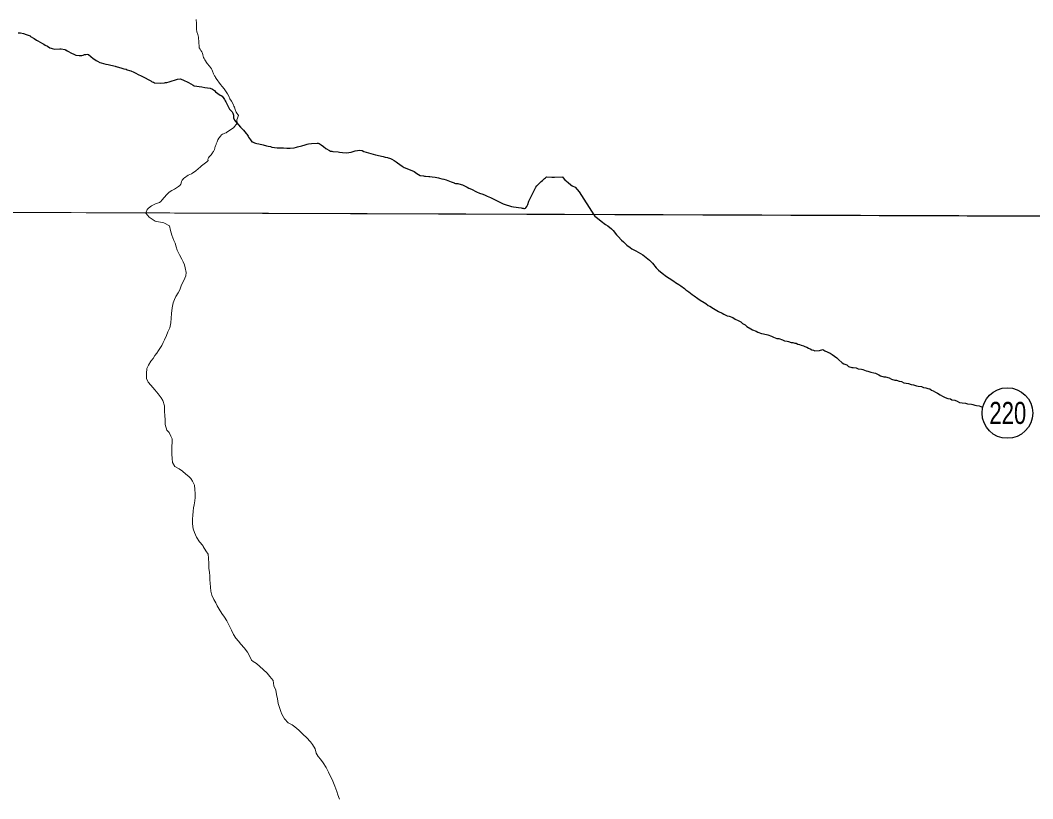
# Model space of a CAD drawing. Extents: x 553962 to 842807, y 8883888 to 9032388.
# Drawn here: x 592343 to 595557, y 8908084 to 8910557 of the extents above; entities that cross this region are included whole.
import ezdxf
from ezdxf.enums import TextEntityAlignment as Align

# ---------------------------------------------------------------- set-up
doc = ezdxf.new("R2010")
doc.units = 0
doc.header["$LTSCALE"] = 200
doc.layers.add('6', color=7, linetype='Continuous', lineweight=13)

msp = doc.modelspace()

# ---------------------------------------------------------------- linework, layer by layer
at = {"layer": '6'}
msp.add_line((574653.9, 8910009.3), (626625.7, 8909822.1), dxfattribs=at)
for points in [[(592901.4, 8910558.8), (592901.9, 8910545.9), (592901.7, 8910528.6), (592902.9, 8910520.1), (592906.2, 8910511.7), (592908.7, 8910503.3), (592908.6, 8910499), (592909.8, 8910490.3), (592910, 8910481.9), (592910.6, 8910477.6), (592910.5, 8910473.3), (592911.1, 8910469.2), (592911.9, 8910467.9), (592912.4, 8910466.2), (592913.2, 8910465.7), (592913.5, 8910464.9), (592914.1, 8910464.3), (592914.6, 8910463), (592914.6, 8910463)], [(592901.4, 8910558.8), (592901.9, 8910545.9), (592901.7, 8910528.6), (592902.9, 8910520.1), (592906.2, 8910511.7), (592908.7, 8910503.3), (592908.6, 8910499), (592909.8, 8910490.3), (592910, 8910481.9), (592910.6, 8910477.6), (592910.5, 8910473.3), (592911.1, 8910469.2), (592911.9, 8910467.9), (592912.4, 8910466.2), (592913.2, 8910465.7), (592913.5, 8910464.9), (592914.1, 8910464.3), (592914.6, 8910463), (592914.6, 8910463)], [(592914.6, 8910463), (592915.4, 8910462.3), (592916.1, 8910460.3), (592918.7, 8910456), (592920.7, 8910451.9), (592922.6, 8910447.1), (592924.7, 8910438.7), (592926.3, 8910434.8), (592928.6, 8910430.4), (592936.2, 8910419.6), (592943.9, 8910410.6), (592949.8, 8910401.8), (592952, 8910397.9), (592953.5, 8910394.6), (592956.4, 8910386.7), (592959.2, 8910380.4), (592961.5, 8910377.9), (592961.8, 8910376.4), (592962.9, 8910374.8), (592964.8, 8910371.1), (592978.6, 8910352.2), (592983.7, 8910346.6), (592990.1, 8910338.8), (593000.6, 8910322.5), (593004.8, 8910315), (593008.5, 8910307.3), (593013.4, 8910299.5), (593019.4, 8910288), (593020.8, 8910284), (593022.5, 8910280.1), (593024.6, 8910273.2), (593027.6, 8910264.8), (593035.4, 8910254.4), (593030.7, 8910240.7), (593030.9, 8910230.2), (593020.1, 8910215.3), (592998.5, 8910201.7), (592997.4, 8910200.2), (592996.1, 8910199.2), (592992.6, 8910198.2), (592989.5, 8910197.1), (592988, 8910196.2), (592985.1, 8910195), (592981.8, 8910193.1), (592977.9, 8910188.9), (592974.2, 8910183.6), (592974, 8910182.8), (592973, 8910182.1), (592970.3, 8910177.3), (592968.2, 8910170.4), (592964.9, 8910164), (592964.4, 8910161.9), (592963.2, 8910159.9), (592962.2, 8910157.6), (592961.4, 8910154.6), (592960.4, 8910152.4), (592960.1, 8910150), (592958.9, 8910146.6), (592955.8, 8910140.3), (592954.4, 8910138.1), (592953.5, 8910135.8), (592948.4, 8910129), (592942.4, 8910123.1), (592939.8, 8910119.4), (592938, 8910115.1), (592938.7, 8910111.5), (592933.6, 8910105.6), (592931.8, 8910104.5), (592931.2, 8910103.5), (592922.2, 8910097.5), (592918.4, 8910094), (592914.6, 8910091.5), (592900.2, 8910078.7), (592890, 8910070.6), (592886.7, 8910068.4), (592875.2, 8910064.1), (592864.2, 8910056.5), (592861.2, 8910054.1), (592858.4, 8910051.3), (592856.3, 8910048.5), (592854.8, 8910044.2), (592853.8, 8910039.6), (592852, 8910035.6), (592849, 8910032.1), (592845.4, 8910028.7), (592832.4, 8910019.7), (592824.2, 8910015.7), (592815.9, 8910010.6), (592813, 8910008.1), (592806.8, 8910001.8), (592800.1, 8909994.6), (592792.6, 8909985.4), (592788.8, 8909981.5), (592784.8, 8909978), (592781.2, 8909976.4), (592771.7, 8909973.2), (592759.7, 8909967.1), (592755.4, 8909964.5), (592748.5, 8909959.2), (592745.1, 8909955.2), (592741.7, 8909944.4)], [(592914.6, 8910463), (592915.4, 8910462.3), (592916.1, 8910460.3), (592918.7, 8910456), (592920.7, 8910451.9), (592922.6, 8910447.1), (592924.7, 8910438.7), (592926.3, 8910434.8), (592928.6, 8910430.4), (592936.2, 8910419.6), (592943.9, 8910410.6), (592949.8, 8910401.8), (592952, 8910397.9), (592953.5, 8910394.6), (592956.4, 8910386.7), (592959.2, 8910380.4), (592961.5, 8910377.9), (592961.8, 8910376.4), (592962.9, 8910374.8), (592964.8, 8910371.1), (592978.6, 8910352.2), (592983.7, 8910346.6), (592990.1, 8910338.8), (593000.6, 8910322.5), (593004.8, 8910315), (593008.5, 8910307.3), (593013.4, 8910299.5), (593019.4, 8910288), (593020.8, 8910284), (593022.5, 8910280.1), (593024.6, 8910273.2), (593027.6, 8910264.8), (593035.4, 8910254.4), (593030.7, 8910240.7), (593030.9, 8910230.2), (593020.1, 8910215.3), (592998.5, 8910201.7), (592997.4, 8910200.2), (592996.1, 8910199.2), (592992.6, 8910198.2), (592989.5, 8910197.1), (592988, 8910196.2), (592985.1, 8910195), (592981.8, 8910193.1), (592977.9, 8910188.9), (592974.2, 8910183.6), (592974, 8910182.8), (592973, 8910182.1), (592970.3, 8910177.3), (592968.2, 8910170.4), (592964.9, 8910164), (592964.4, 8910161.9), (592963.2, 8910159.9), (592962.2, 8910157.6), (592961.4, 8910154.6), (592960.4, 8910152.4), (592960.1, 8910150), (592958.9, 8910146.6), (592955.8, 8910140.3), (592954.4, 8910138.1), (592953.5, 8910135.8), (592948.4, 8910129), (592942.4, 8910123.1), (592939.8, 8910119.4), (592938, 8910115.1), (592938.7, 8910111.5), (592933.6, 8910105.6), (592931.8, 8910104.5), (592931.2, 8910103.5), (592922.2, 8910097.5), (592918.4, 8910094), (592914.6, 8910091.5), (592900.2, 8910078.7), (592890, 8910070.6), (592886.7, 8910068.4), (592875.2, 8910064.1), (592864.2, 8910056.5), (592861.2, 8910054.1), (592858.4, 8910051.3), (592856.3, 8910048.5), (592854.8, 8910044.2), (592853.8, 8910039.6), (592852, 8910035.6), (592849, 8910032.1), (592845.4, 8910028.7), (592832.4, 8910019.7), (592824.2, 8910015.7), (592815.9, 8910010.6), (592813, 8910008.1), (592806.8, 8910001.8), (592800.1, 8909994.6), (592792.6, 8909985.4), (592788.8, 8909981.5), (592784.8, 8909978), (592781.2, 8909976.4), (592771.7, 8909973.2), (592759.7, 8909967.1), (592755.4, 8909964.5), (592748.5, 8909959.2), (592745.1, 8909955.2), (592741.7, 8909944.4)], [(592741.7, 8909944.4), (592752.2, 8909931.2), (592771.1, 8909918.4), (592798.7, 8909913.5), (592816.2, 8909903.9), (592820.1, 8909888.4), (592823.5, 8909874.3), (592829.9, 8909857.3), (592834.4, 8909848.3), (592837.3, 8909836.7), (592840.8, 8909826.2), (592847.7, 8909811.2), (592855.7, 8909798.1), (592859.9, 8909789.4)], [(592741.7, 8909944.4), (592752.2, 8909931.2), (592771.1, 8909918.4), (592798.7, 8909913.5), (592816.2, 8909903.9), (592820.1, 8909888.4), (592823.5, 8909874.3), (592829.9, 8909857.3), (592834.4, 8909848.3), (592837.3, 8909836.7), (592840.8, 8909826.2), (592847.7, 8909811.2), (592855.7, 8909798.1), (592859.9, 8909789.4)], [(592859.9, 8909789.4), (592864.1, 8909780.1), (592866.1, 8909770.8), (592869.2, 8909755.3), (592868.2, 8909745), (592862, 8909730.5), (592854.8, 8909716.1), (592849.2, 8909700.1), (592844.1, 8909691.1), (592836.6, 8909679.1), (592832.5, 8909670.2), (592828.5, 8909658.7), (592824.9, 8909643.7), (592823.3, 8909625.2), (592821.7, 8909610.2), (592821.2, 8909595.4)], [(592859.9, 8909789.4), (592864.1, 8909780.1), (592866.1, 8909770.8), (592869.2, 8909755.3), (592868.2, 8909745), (592862, 8909730.5), (592854.8, 8909716.1), (592849.2, 8909700.1), (592844.1, 8909691.1), (592836.6, 8909679.1), (592832.5, 8909670.2), (592828.5, 8909658.7), (592824.9, 8909643.7), (592823.3, 8909625.2), (592821.7, 8909610.2), (592821.2, 8909595.4)], [(592821.2, 8909595.4), (592817.1, 8909579.7), (592811, 8909567.2), (592807, 8909555.7), (592800.9, 8909542.2), (592796.8, 8909532.8), (592791.8, 8909523.3), (592781.2, 8909508.3), (592776.2, 8909499.8), (592770.1, 8909491.9), (592764.1, 8909482.9), (592757.1, 8909474.4), (592749.5, 8909460.9), (592744.4, 8909450.5), (592743.8, 8909435), (592743.8, 8909419.4), (592748.2, 8909407.4), (592757.2, 8909397.9), (592770.1, 8909383.3), (592780.6, 8909369.7), (592790.5, 8909357.2), (592795.7, 8909348.7)], [(592821.2, 8909595.4), (592817.1, 8909579.7), (592811, 8909567.2), (592807, 8909555.7), (592800.9, 8909542.2), (592796.8, 8909532.8), (592791.8, 8909523.3), (592781.2, 8909508.3), (592776.2, 8909499.8), (592770.1, 8909491.9), (592764.1, 8909482.9), (592757.1, 8909474.4), (592749.5, 8909460.9), (592744.4, 8909450.5), (592743.8, 8909435), (592743.8, 8909419.4), (592748.2, 8909407.4), (592757.2, 8909397.9), (592770.1, 8909383.3), (592780.6, 8909369.7), (592790.5, 8909357.2), (592795.7, 8909348.7)], [(592795.7, 8909348.7), (592800.4, 8909332.1), (592800.8, 8909314.1), (592801.7, 8909301.1), (592803.2, 8909287.1), (592803.1, 8909272.5), (592807.5, 8909255), (592815, 8909247), (592820.4, 8909235.9), (592824.4, 8909226.9), (592824.8, 8909216.4), (592824.3, 8909203.4), (592823.7, 8909188.9), (592823.7, 8909178.9), (592824.6, 8909165.3), (592826, 8909151.8), (592833, 8909139.8), (592846.9, 8909132.5)], [(592795.7, 8909348.7), (592800.4, 8909332.1), (592800.8, 8909314.1), (592801.7, 8909301.1), (592803.2, 8909287.1), (592803.1, 8909272.5), (592807.5, 8909255), (592815, 8909247), (592820.4, 8909235.9), (592824.4, 8909226.9), (592824.8, 8909216.4), (592824.3, 8909203.4), (592823.7, 8909188.9), (592823.7, 8909178.9), (592824.6, 8909165.3), (592826, 8909151.8), (592833, 8909139.8), (592846.9, 8909132.5)], [(592846.9, 8909132.5), (592858, 8909124.6), (592868, 8909114.6), (592878, 8909107.7), (592884.1, 8909100.8), (592889.3, 8909093), (592896.2, 8909079.9), (592897.2, 8909066.4), (592898.1, 8909053.4), (592898.1, 8909040.9), (592896.5, 8909029.9), (592894.4, 8909017.9), (592892.9, 8909007.9), (592891.8, 8908997.9), (592890.3, 8908983.9), (592889.7, 8908972.9), (592889.7, 8908957.4), (592891.1, 8908941.8), (592895.5, 8908929.8), (592902, 8908915.3), (592911.4, 8908900.2), (592921.8, 8908888.7), (592923.7, 8908885.4)], [(592846.9, 8909132.5), (592858, 8909124.6), (592868, 8909114.6), (592878, 8909107.7), (592884.1, 8909100.8), (592889.3, 8909093), (592896.2, 8909079.9), (592897.2, 8909066.4), (592898.1, 8909053.4), (592898.1, 8909040.9), (592896.5, 8909029.9), (592894.4, 8909017.9), (592892.9, 8909007.9), (592891.8, 8908997.9), (592890.3, 8908983.9), (592889.7, 8908972.9), (592889.7, 8908957.4), (592891.1, 8908941.8), (592895.5, 8908929.8), (592902, 8908915.3), (592911.4, 8908900.2), (592921.8, 8908888.7), (592923.7, 8908885.4)], [(592923.7, 8908885.4), (592931.3, 8908872.1), (592938.7, 8908860.6), (592940.2, 8908848), (592941.1, 8908831), (592941.5, 8908817), (592943, 8908803), (592944.4, 8908792.5), (592944.8, 8908779.5), (592945.8, 8908768.9), (592946.7, 8908755.9), (592947.7, 8908743.9), (592951.1, 8908730.9), (592957, 8908717.3), (592963.5, 8908706.3), (592967.5, 8908697.3), (592974.4, 8908686.2), (592982.8, 8908672.7), (592991.3, 8908660.6), (592998.8, 8908649.6), (593006.2, 8908634), (593013.1, 8908620), (593020.1, 8908606.4), (593027, 8908594.4), (593035, 8908584.3), (593042.4, 8908574.8), (593053.4, 8908563.7), (593064.3, 8908549.7), (593071.3, 8908536.1), (593077.2, 8908524.6), (593082.5, 8908520.3), (593092.3, 8908513.4), (593092.3, 8908513.4), (593113.8, 8908494.8), (593126.6, 8908483), (593135.4, 8908472.2), (593145.2, 8908459.5), (593148.2, 8908442.8), (593154.1, 8908429.1), (593156, 8908415.4), (593159, 8908401.7), (593161.6, 8908387), (593164.6, 8908377), (593169.5, 8908361.5), (593173.5, 8908352.4), (593181.4, 8908337.9), (593193.3, 8908325.3), (593206.3, 8908319.2), (593214.3, 8908312.7), (593227.2, 8908302.1), (593241.2, 8908288.1), (593251.7, 8908278.5), (593264.1, 8908264.9), (593270.6, 8908256.9), (593278.5, 8908242.8), (593281.9, 8908228.8), (593288.4, 8908218.2), (593296.1, 8908210), (593304.7, 8908198.3), (593313.4, 8908183.5), (593320.8, 8908168.6), (593327, 8908156.9), (593332.6, 8908145.8), (593337.5, 8908135.2), (593341.8, 8908124.1), (593348, 8908107.4), (593351.1, 8908096.9), (593356.7, 8908083.3)], [(592923.7, 8908885.4), (592931.3, 8908872.1), (592938.7, 8908860.6), (592940.2, 8908848), (592941.1, 8908831), (592941.5, 8908817), (592943, 8908803), (592944.4, 8908792.5), (592944.8, 8908779.5), (592945.8, 8908768.9), (592946.7, 8908755.9), (592947.7, 8908743.9), (592951.1, 8908730.9), (592957, 8908717.3), (592963.5, 8908706.3), (592967.5, 8908697.3), (592974.4, 8908686.2), (592982.8, 8908672.7), (592991.3, 8908660.6), (592998.8, 8908649.6), (593006.2, 8908634), (593013.1, 8908620), (593020.1, 8908606.4), (593027, 8908594.4), (593035, 8908584.3), (593042.4, 8908574.8), (593053.4, 8908563.7), (593064.3, 8908549.7), (593071.3, 8908536.1), (593077.2, 8908524.6), (593082.5, 8908520.3), (593092.3, 8908513.4), (593092.3, 8908513.4), (593113.8, 8908494.8), (593126.6, 8908483), (593135.4, 8908472.2), (593145.2, 8908459.5), (593148.2, 8908442.8), (593154.1, 8908429.1), (593156, 8908415.4), (593159, 8908401.7), (593161.6, 8908387), (593164.6, 8908377), (593169.5, 8908361.5), (593173.5, 8908352.4), (593181.4, 8908337.9), (593193.3, 8908325.3), (593206.3, 8908319.2), (593214.3, 8908312.7), (593227.2, 8908302.1), (593241.2, 8908288.1), (593251.7, 8908278.5), (593264.1, 8908264.9), (593270.6, 8908256.9), (593278.5, 8908242.8), (593281.9, 8908228.8), (593288.4, 8908218.2), (593296.1, 8908210), (593304.7, 8908198.3), (593313.4, 8908183.5), (593320.8, 8908168.6), (593327, 8908156.9), (593332.6, 8908145.8), (593337.5, 8908135.2), (593341.8, 8908124.1), (593348, 8908107.4), (593351.1, 8908096.9), (593356.7, 8908083.3)]]:
    msp.add_lwpolyline(points, dxfattribs=at)
at = {"layer": '6', "lineweight": 25}
for points in [[(592335.8, 8910516.2), (592343.1, 8910516.7), (592352.8, 8910515), (592361.9, 8910511.4)], [(592361.9, 8910511.4), (592370.9, 8910507.9), (592373.7, 8910506.6), (592375.1, 8910505.3), (592386.5, 8910499.1), (592394.3, 8910493.7), (592398.3, 8910491.7), (592413.3, 8910482.7), (592417.3, 8910480.7), (592421.5, 8910478), (592429.5, 8910473.9), (592437, 8910469.4), (592440.3, 8910467.7), (592443.8, 8910466.5), (592452, 8910465.3), (592468.3, 8910465.8), (592472.5, 8910465.6), (592484, 8910463.8), (592485.5, 8910463.1), (592486.8, 8910462.8), (592491.9, 8910459.8), (592495.7, 8910457.1), (592503.2, 8910453.1), (592514.6, 8910447.8), (592519.5, 8910446.2), (592530.1, 8910444.3), (592534.1, 8910444.3), (592537.9, 8910444.7), (592542.2, 8910445.8), (592546.4, 8910447.4), (592550.7, 8910448.3), (592555, 8910448.5), (592559, 8910447.9), (592567, 8910442), (592574.4, 8910435.5), (592578.9, 8910432.2), (592583.9, 8910429.1), (592587.9, 8910426.3), (592595.1, 8910422.9), (592599.3, 8910421.5), (592614.8, 8910417.3), (592621.2, 8910415.9)], [(592621.2, 8910415.9), (592643.8, 8910410.6), (592646.1, 8910410.1), (592646.9, 8910410.1), (592657.8, 8910406.7), (592661.5, 8910405.7), (592671.9, 8910402.2), (592678.5, 8910400.8), (592682.3, 8910399.2), (592689.8, 8910397.3), (592693.7, 8910396.1), (592702.8, 8910392.2), (592709.9, 8910388.9), (592717.4, 8910384.8), (592726.8, 8910380.3), (592730.8, 8910377.9), (592757.3, 8910363.8), (592759.1, 8910362.1), (592761.8, 8910361.3), (592765.3, 8910359.5), (592769, 8910358.3), (592769.7, 8910357.8), (592788.5, 8910356.9), (592800.2, 8910357.8), (592803.8, 8910358.6), (592808, 8910359.1), (592815.2, 8910360.7), (592841.9, 8910369.3), (592849.9, 8910370.7), (592858.6, 8910366.9)], [(592858.6, 8910366.9), (592877, 8910359), (592884.1, 8910354.3), (592891.5, 8910350.2), (592895, 8910348.6), (592918.9, 8910345.6), (592929.1, 8910343.3), (592946, 8910340.7), (592953, 8910337.9), (592956.3, 8910335.7), (592956.3, 8910335.7), (592959.2, 8910333.1), (592962.7, 8910329.6), (592977, 8910319), (592980.8, 8910317.3), (592983.2, 8910315.1), (592989.3, 8910307.8), (592991.2, 8910304.8), (592993.5, 8910300.4), (592995.7, 8910297.1), (592997.5, 8910292.8), (592999.5, 8910289.4), (593001.4, 8910284.6), (593007.3, 8910274.7), (593013.5, 8910268.2), (593015.5, 8910265.5), (593017.7, 8910261.8), (593018.8, 8910258.2), (593019.4, 8910255), (593020.1, 8910247.1), (593021.9, 8910241.5), (593023.2, 8910239.3), (593027, 8910234.3), (593029.2, 8910232.3)], [(593029.2, 8910232.3), (593042, 8910216.7), (593051.5, 8910207.2), (593059.7, 8910197.1), (593061.8, 8910195), (593066, 8910188.8), (593067.7, 8910184.8), (593073.1, 8910176.6), (593078.3, 8910170.9), (593079.5, 8910170.8), (593080.4, 8910170), (593086.8, 8910167.1), (593089.9, 8910166.1), (593093.6, 8910165.5), (593100.3, 8910163.7), (593114.2, 8910160.8), (593124.2, 8910158.3), (593130.2, 8910156.4), (593137.6, 8910155.2), (593141.5, 8910154), (593158.4, 8910151.5), (593161.8, 8910151.9), (593165.2, 8910151.7), (593168.8, 8910151.9), (593175.3, 8910151.5), (593178.8, 8910151.7), (593188.9, 8910150.8), (593199.2, 8910150.7), (593212.4, 8910151.7), (593219.5, 8910153.5), (593223.2, 8910154.3), (593236.8, 8910158.1), (593240.2, 8910158.7), (593243.5, 8910159.9), (593247.3, 8910160.7), (593253.9, 8910163), (593257.3, 8910163.8), (593267.5, 8910165.5), (593284.9, 8910166.4), (593288.4, 8910166), (593291.5, 8910165)], [(593291.5, 8910165), (593294.8, 8910163.5), (593298.4, 8910160.7), (593298.4, 8910160.7), (593305.9, 8910155.4), (593313.1, 8910149.6), (593324.6, 8910142.8), (593328, 8910141.3), (593331.4, 8910140.8), (593335, 8910140), (593351.7, 8910138.3), (593355.8, 8910137.4), (593365.5, 8910137), (593378.8, 8910135.9), (593385.6, 8910136.1), (593393.1, 8910137.5), (593402.7, 8910140.5), (593406.4, 8910142.1), (593412.9, 8910143.3), (593420.1, 8910144), (593426.7, 8910143.4), (593427.9, 8910142.5), (593433.2, 8910140.1), (593470, 8910128.8), (593494.4, 8910123.5), (593501, 8910121.7), (593508.3, 8910120.7), (593511.2, 8910119.9), (593514.7, 8910118.5), (593518.2, 8910117.3), (593522.5, 8910115.2), (593529.6, 8910111), (593532.6, 8910108.9), (593536.4, 8910106.9), (593540, 8910104.1), (593547.8, 8910098.9), (593554.7, 8910093)], [(593554.7, 8910093), (593561.1, 8910088.9), (593575.2, 8910083.7), (593593.1, 8910076.1), (593601.3, 8910070.4), (593606.6, 8910067.2), (593612.7, 8910063.9), (593622.6, 8910062.1), (593626.3, 8910061.8), (593629.6, 8910061.2), (593640, 8910060.7), (593643.5, 8910059.9), (593650.2, 8910059.4), (593660.1, 8910058.2), (593670.6, 8910056), (593673.9, 8910055.6), (593680.7, 8910053.3), (593687.8, 8910051.7), (593694.5, 8910049.6), (593711.2, 8910043.1), (593719.9, 8910040.3), (593721.8, 8910039.2), (593724.7, 8910038.3), (593732, 8910037.7), (593742.2, 8910035.3), (593746.6, 8910033.6), (593761, 8910026.2), (593767.3, 8910023.6), (593775.5, 8910019.8), (593791.3, 8910011.7), (593800.5, 8910007.3), (593810.8, 8910004.2), (593819.1, 8910001), (593825.5, 8909998), (593835.5, 8909994), (593853, 8909985.5), (593867.8, 8909977.5), (593872, 8909976.1), (593875.5, 8909974.1), (593885.1, 8909970.1), (593895.5, 8909967.6), (593902.5, 8909965.3), (593909.1, 8909963.8), (593932.8, 8909961), (593936.4, 8909960), (593939.1, 8909959.7), (593941.1, 8909958.7), (593943.7, 8909958.9), (593946.2, 8909959.5), (593948.1, 8909960.9), (593951.3, 8909964.8), (593954, 8909971.3), (593957.5, 8909981.8), (593969.1, 8910005.1), (593970.9, 8910009.4), (593979.7, 8910026.9), (593982.4, 8910030.4), (593988.7, 8910036.9), (593993.8, 8910041.2), (593996.3, 8910044), (594000.9, 8910048.2), (594004.6, 8910052.2), (594005.8, 8910052.6), (594007.4, 8910054.3), (594010.6, 8910056.6)], [(594010.6, 8910056.6), (594013.9, 8910058.9), (594030.2, 8910058), (594039.3, 8910057.8), (594065.1, 8910059.8)], [(594065.1, 8910059.8), (594065.3, 8910056.9), (594071.5, 8910049.8), (594076.6, 8910045.4), (594082, 8910041.4), (594090.9, 8910033.6), (594094.4, 8910030.9), (594104.6, 8910026.1), (594117, 8910011.3), (594163.5, 8909939)], [(594163.5, 8909939), (594167.3, 8909934.5), (594175.7, 8909928), (594187.2, 8909918.9), (594200.6, 8909908.3), (594207.6, 8909903.2), (594220, 8909894.1), (594224.9, 8909888.6), (594235.3, 8909875), (594240.8, 8909869.4), (594251.7, 8909858.4), (594257.7, 8909853.3), (594268.6, 8909842.7), (594279.1, 8909834.7), (594284, 8909831.1), (594296.5, 8909824), (594304.5, 8909820), (594319.4, 8909811.8), (594324.9, 8909807.3), (594335.3, 8909799.2), (594340.3, 8909795.2), (594350.2, 8909785.6)], [(594350.2, 8909785.6), (594361.6, 8909770.5), (594369.1, 8909762.9), (594381, 8909752.9), (594393.9, 8909742.8), (594402.4, 8909737.7), (594417.8, 8909728.1), (594422.8, 8909724), (594433.7, 8909717), (594439.7, 8909712.9), (594451.2, 8909704.8), (594456.1, 8909700.8), (594465.6, 8909694.2), (594476, 8909686.1), (594482, 8909681.1), (594493.9, 8909672.5), (594500.9, 8909667.4), (594514.3, 8909659.8), (594518.8, 8909656.8), (594526.8, 8909651.2), (594532.2, 8909648.2), (594543.7, 8909641.1), (594553.7, 8909634.6), (594559.6, 8909631.5), (594571.6, 8909625.9), (594576.6, 8909622.9), (594587.5, 8909617.8), (594593, 8909616.8), (594605.5, 8909612.2), (594612.5, 8909607.1), (594622, 8909603.6), (594630.4, 8909598.5), (594635.4, 8909593.4), (594643.8, 8909589.4), (594649.3, 8909584.3), (594661.8, 8909576.2), (594667.2, 8909573.2), (594678.7, 8909569.6), (594684.2, 8909565.6), (594695.7, 8909561.5), (594702.7, 8909561), (594715.6, 8909557.9), (594727.6, 8909553.8), (594733.6, 8909549.7), (594745.1, 8909546.2), (594751.1, 8909546.1), (594763, 8909541.5), (594768.5, 8909538.5), (594777.5, 8909537.9), (594782, 8909536.4), (594790, 8909533.3), (594795.5, 8909532.8), (594801.5, 8909531.3), (594806, 8909530.7), (594811.5, 8909527.7), (594816.5, 8909527.2), (594822.4, 8909525.1), (594828.9, 8909523.1), (594833.9, 8909521), (594840.4, 8909518.5), (594844.9, 8909515.5), (594850.4, 8909513.4), (594855.8, 8909509.4), (594861.3, 8909508.8), (594865.8, 8909506.8), (594879.8, 8909508.2)], [(594879.8, 8909508.2), (594890.9, 8909511.2), (594897.3, 8909507.1), (594913.8, 8909499.5), (594920.8, 8909494.9), (594934.7, 8909484.8), (594940.7, 8909479.3), (594952.1, 8909468.7), (594957.1, 8909465.7), (594966.5, 8909462.1), (594972.5, 8909457.5), (594982.5, 8909454), (594987.5, 8909453.9), (594997, 8909452.4), (595003, 8909449.3), (595013.4, 8909448.8), (595017.9, 8909447.2), (595027.9, 8909443.2), (595033.4, 8909442.6), (595043.4, 8909439.5), (595052.4, 8909436.5), (595057.4, 8909435.4), (595068.3, 8909430.9), (595073.8, 8909427.8), (595084.3, 8909424.2), (595089.3, 8909424.2), (595101.8, 8909420.6), (595108.8, 8909417.1), (595119.7, 8909414), (595124.2, 8909414), (595133.2, 8909410.9), (595140.2, 8909409.4), (595148.2, 8909405.3), (595155.2, 8909404.2), (595163.2, 8909402.7), (595171.2, 8909400.1), (595179.1, 8909398.6), (595188.1, 8909395.5), (595193.1, 8909395), (595203.6, 8909393.4), (595210.1, 8909389.9), (595218.1, 8909388.8), (595223.6, 8909387.3), (595230.1, 8909386.2), (595235.5, 8909382.2), (595241.5, 8909379.2), (595248, 8909375.6), (595255, 8909372.1), (595262.9, 8909367), (595270.9, 8909362.9), (595278.9, 8909358.9), (595287.8, 8909355.3), (595296.3, 8909354.2), (595300.8, 8909350.7), (595310.3, 8909350.2), (595317.3, 8909346.6), (595324.8, 8909343.1), (595332.8, 8909342), (595343.3, 8909340.4), (595349.8, 8909338.9), (595362.2, 8909337.3), (595366.7, 8909335.8), (595373.2, 8909334.7), (595378.2, 8909333.2), (595386.7, 8909331.6), (595397.5, 8909327.7)]]:
    msp.add_lwpolyline(points, dxfattribs=at)
at = {"layer": '6'}
msp.add_lwpolyline([(596575.8, 8909932.4), (585614.8, 8909969.8), (585583.8, 8898914.4), (596544.8, 8898874.9)], close=True, dxfattribs=at)
at = {"layer": '6', "lineweight": 25}
msp.add_circle((595476.7, 8909309.2), 80.3, dxfattribs=at)

# ---------------------------------------------------------------- texts
at = {"layer": '6', "width": 0.75}
msp.add_text('220', height=70, dxfattribs=at).set_placement((595478, 8909274.6), align=Align.CENTER)

doc.saveas('drawing.dxf')
